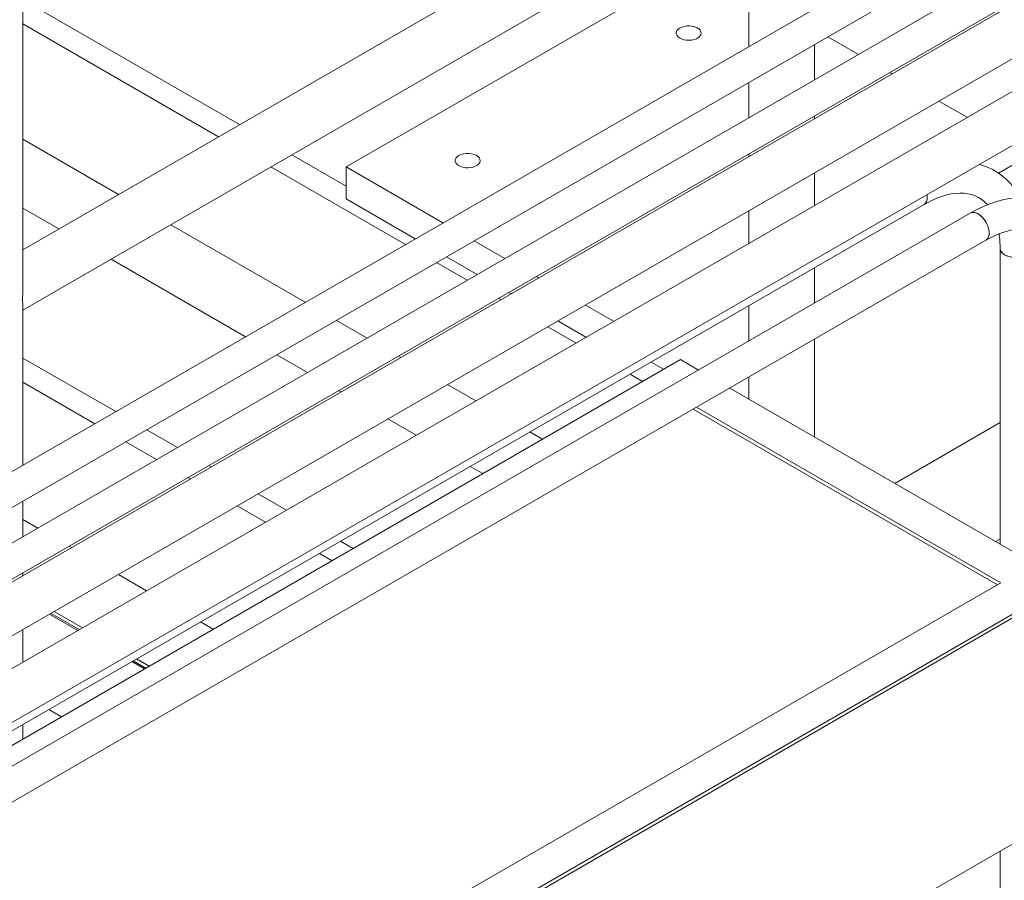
# Model space of a CAD drawing. Header units: millimetres. Extents: x 450 to 25135, y 150 to 17673.
# Tile 431 of 463: x 22416 to 23046, y 12546 to 13097. Entities that reach past the tile are written whole.
import ezdxf

# ---------------------------------------------------------------- set-up
doc = ezdxf.new("R2010")
doc.units = ezdxf.units.MM
doc.linetypes.add('SLD-Centrada-doble', pattern=[12.7, 6.35, -1.27, 1.27, -1.27, 1.27, -1.27])
doc.linetypes.add('SLD-Continua', pattern=[0])
doc.layers.add('OCULTA', color=8, linetype='SLD-Continua')

msp = doc.modelspace()

# ---------------------------------------------------------------- linework, layer by layer
at = {"color": 7, "linetype": 'SLD-Continua', "lineweight": 18, "ltscale": 30}
for p, q in [((23108.79, 13210.73), (22036.46, 12591.84)), ((22056.47, 12580.3), (23118.78, 13193.41)), ((23148.38, 13187.88), (22076.06, 12568.99)), ((22087.07, 12552.25), (23158.38, 13170.55)), ((23048.66, 13105.45), (22087.07, 12550.47)), ((22087.07, 12515.83), (23063.65, 13079.46)), ((23096.74, 13077.69), (22089.09, 12496.14)), ((22104.04, 12470.12), (23111.74, 13051.71)), ((22104.04, 12464.84), (22995.04, 12979.08)), ((23024.64, 12973.54), (22104.04, 12442.22)), ((22087.07, 12409.34), (23034.64, 12956.22)), ((23043.68, 12950.97), (23043.68, 12761.68)), ((23043.68, 12565.19), (23043.68, 11524.91))]:
    msp.add_line(p, q, dxfattribs=at)
at = {"color": 7, "linetype": 'SLD-Continua', "lineweight": 18, "ltscale": 30, "flags": 128}
for points in [[(22995.04, 12979.08), (22996.78, 12980.05), (23000.08, 12981.72), (23003.31, 12983.13), (23006.46, 12984.29), (23009.52, 12985.19), (23012.47, 12985.84), (23015.31, 12986.24), (23018.03, 12986.4), (23020.63, 12986.32), (23023.11, 12986.01), (23025.48, 12985.46), (23027.76, 12984.65), (23029.95, 12983.57), (23032.05, 12982.2), (23034, 12980.53), (23035.56, 12978.85)], [(22996.95, 12985.47), (22997.08, 12984.45), (22997.08, 12982.9), (22996.83, 12981.52), (22996.33, 12980.37), (22995.6, 12979.48), (22995.04, 12979.08)], [(22997.11, 12983.66), (22996.98, 12985.28), (22996.95, 12985.47)], [(23103.28, 12928.12), (23103.24, 12930.66), (23102.99, 12935.36), (23102.49, 12939.93), (23101.73, 12944.35), (23100.73, 12948.61), (23099.48, 12952.69), (23097.98, 12956.57), (23096.25, 12960.23), (23094.29, 12963.65), (23092.11, 12966.82), (23089.73, 12969.74), (23087.16, 12972.38), (23084.41, 12974.75), (23081.5, 12976.84), (23078.44, 12978.66), (23075.23, 12980.19), (23071.88, 12981.44), (23068.42, 12982.4), (23064.83, 12983.07), (23061.14, 12983.45), (23057.34, 12983.54), (23053.45, 12983.34), (23049.48, 12982.83), (23045.44, 12982.03), (23041.34, 12980.92), (23037.2, 12979.52), (23033.04, 12977.82), (23028.87, 12975.84), (23024.64, 12973.54)], [(23024.64, 12973.54), (23025.27, 12973.83), (23026.4, 12974.01), (23027.65, 12973.87), (23028.97, 12973.4), (23030.31, 12972.63), (23031.63, 12971.57), (23032.88, 12970.27), (23034.01, 12968.78), (23034.98, 12967.15), (23035.76, 12965.43), (23036.32, 12963.7), (23036.64, 12962.01), (23036.7, 12960.42), (23036.51, 12958.99), (23036.07, 12957.78), (23035.4, 12956.82), (23034.64, 12956.22)], [(23034.63, 12956.22), (23034.98, 12956.45), (23035.76, 12957.27), (23036.32, 12958.36), (23036.64, 12959.68), (23036.7, 12961.2), (23036.51, 12962.84), (23036.07, 12964.56), (23035.4, 12966.3), (23034.52, 12967.98), (23033.46, 12969.55), (23032.27, 12970.95), (23030.98, 12972.13), (23029.64, 12973.05)], [(23034.64, 12956.22), (23036.38, 12957.2), (23039.68, 12958.87), (23042.91, 12960.28), (23046.06, 12961.44), (23049.12, 12962.34), (23052.07, 12962.99), (23054.91, 12963.39), (23057.63, 12963.55), (23060.23, 12963.47), (23062.71, 12963.16), (23065.08, 12962.6), (23067.36, 12961.8), (23069.55, 12960.72), (23071.64, 12959.34), (23073.6, 12957.68), (23075.38, 12955.76), (23076.97, 12953.61), (23078.38, 12951.25), (23079.61, 12948.68), (23080.67, 12945.89), (23081.56, 12942.9), (23082.27, 12939.7), (23082.79, 12936.31), (23083.13, 12932.73), (23083.27, 12929.19), (23083.28, 12928.12)], [(23043.68, 12951.07), (23043.82, 12950.01), (23044.31, 12948.95), (23045.14, 12947.97), (23046.28, 12947.09), (23047.69, 12946.35), (23049.31, 12945.78), (23051.09, 12945.39), (23052.97, 12945.21), (23054.87, 12945.24), (23056.72, 12945.47), (23058.47, 12945.9), (23060.05, 12946.52), (23061.39, 12947.29), (23062.46, 12948.2), (23063.21, 12949.21), (23063.61, 12950.28), (23063.68, 12950.97)], [(23060.75, 12946.89), (23059.29, 12946.19), (23057.62, 12945.66), (23055.81, 12945.33), (23053.92, 12945.2), (23052.02, 12945.28), (23050.19, 12945.56), (23048.48, 12946.04), (23046.95, 12946.7), (23045.67, 12947.51), (23044.69, 12948.45), (23044.02, 12949.48), (23043.71, 12950.56), (23043.68, 12950.96)]]:
    msp.add_lwpolyline(points, dxfattribs=at)
at = {"color": 7, "linetype": 'SLD-Continua', "lineweight": 18, "ltscale": 900}
for centre, radius, start, end in [((23019.43, 12964.88), 41.41, 26.71075, 74.55935), ((22992.19, 12983.13), 4.95, 305.11113, 6.13458), ((23026.73, 12969.2), 4.82, 52.95194, 115.72233), ((22985.08, 12951.49), 58.61, 359.48604, 8.66044)]:
    msp.add_arc(centre, radius, start, end, dxfattribs=at)
at = {"layer": 'OCULTA', "linetype": 'SLD-Continua', "lineweight": 18, "ltscale": 30}
for p, q in [((22418.21, 12924.82), (22418.21, 13286.16)), ((22883.19, 13218.48), (22418.21, 12950.12)), ((22418.21, 12911.56), (22899.89, 13189.55)), ((22882.81, 13179.69), (22882.81, 13080.31)), ((22851.45, 13133.69), (22625.17, 13003.1)), ((22851.45, 13133.69), (22625.17, 13003.1)), ((22851.45, 13133.69), (22625.17, 13003.1)), ((22851.45, 13133.69), (22625.17, 13003.1)), ((22556.98, 13030.21), (22418.21, 13110.29)), ((22556.98, 13030.21), (22418.21, 13110.29)), ((22556.98, 13030.21), (22418.21, 13110.29)), ((22556.98, 13030.21), (22418.21, 13110.29)), ((22543.53, 13022.45), (22418.21, 13094.78)), ((22543.53, 13022.45), (22418.21, 13094.78)), ((22543.53, 13022.45), (22418.21, 13094.78)), ((22543.53, 13022.45), (22418.21, 13094.78)), ((22952.98, 13075.1), (22933.38, 13086.41)), ((22952.98, 13075.1), (22933.38, 13086.41)), ((22952.98, 13075.1), (22933.38, 13086.41)), ((22952.98, 13075.1), (22933.38, 13086.41)), ((22924.97, 13058.94), (22924.97, 13081.55)), ((22974.53, 13062.66), (22972.98, 13063.55)), ((22974.53, 13062.66), (22972.98, 13063.55)), ((22974.53, 13062.66), (22972.98, 13063.55)), ((22974.53, 13062.66), (22972.98, 13063.55)), ((22882.81, 13057.22), (22882.81, 13034.6)), ((23022.61, 13034.91), (23004.53, 13045.34)), ((23022.61, 13034.91), (23004.53, 13045.34)), ((23022.61, 13034.91), (23004.53, 13045.34)), ((23022.61, 13034.91), (23004.53, 13045.34)), ((22924.97, 13034.06), (22924.97, 13035.84)), ((23042.64, 12999.17), (23104.79, 13035.04)), ((23042.64, 12999.17), (23104.79, 13035.04)), ((23042.64, 12999.17), (23104.79, 13035.04)), ((23042.64, 12999.17), (23104.79, 13035.04)), ((22625.17, 12990.85), (22590.39, 13010.92)), ((22625.17, 12990.85), (22590.39, 13010.92)), ((22625.17, 12990.85), (22590.39, 13010.92)), ((22625.17, 12990.85), (22590.39, 13010.92)), ((22882.81, 13011.51), (22882.81, 13009.73)), ((22663.05, 12953.47), (22576.94, 13003.17)), ((22663.05, 12953.47), (22576.94, 13003.17)), ((22663.05, 12953.47), (22576.94, 13003.17)), ((22663.05, 12953.47), (22576.94, 13003.17)), ((22625.17, 13003.1), (22687.1, 12967.36)), ((22625.17, 13003.1), (22625.17, 12982.69)), ((22625.17, 13003.1), (22687.1, 12967.36)), ((22625.17, 13003.1), (22625.17, 12982.69)), ((22625.17, 13003.1), (22687.1, 12967.36)), ((22625.17, 13003.1), (22625.17, 12982.69)), ((22625.17, 13003.1), (22687.1, 12967.36)), ((22625.17, 13003.1), (22625.17, 12982.69)), ((22924.97, 12978.56), (22924.97, 12999.42)), ((22625.17, 12982.69), (22669.42, 12957.15)), ((22625.17, 12982.69), (22669.42, 12957.15)), ((22625.17, 12982.69), (22669.42, 12957.15)), ((22625.17, 12982.69), (22669.42, 12957.15)), ((22882.81, 12975.09), (22882.81, 12954.23)), ((22707.11, 12955.81), (22726.7, 12944.5)), ((22707.11, 12955.81), (22726.7, 12944.5)), ((22707.11, 12955.81), (22726.7, 12944.5)), ((22707.11, 12955.81), (22726.7, 12944.5)), ((22689.42, 12945.6), (22709.02, 12934.3)), ((22689.42, 12945.6), (22709.02, 12934.3)), ((22689.42, 12945.6), (22709.02, 12934.3)), ((22689.42, 12945.6), (22709.02, 12934.3)), ((22702.64, 12930.62), (22683.05, 12941.93)), ((22702.64, 12930.62), (22683.05, 12941.93)), ((22702.64, 12930.62), (22683.05, 12941.93)), ((22702.64, 12930.62), (22683.05, 12941.93)), ((22924.97, 12916.02), (22924.97, 12938.64)), ((22746.71, 12932.96), (22748.25, 12932.07)), ((22746.71, 12932.96), (22748.25, 12932.07)), ((22746.71, 12932.96), (22748.25, 12932.07)), ((22746.71, 12932.96), (22748.25, 12932.07)), ((22724.19, 12918.18), (22722.65, 12919.07)), ((22724.19, 12918.18), (22722.65, 12919.07)), ((22724.19, 12918.18), (22722.65, 12919.07)), ((22724.19, 12918.18), (22722.65, 12919.07)), ((22729.02, 12922.75), (22730.56, 12921.86)), ((22729.02, 12922.75), (22730.56, 12921.86)), ((22729.02, 12922.75), (22730.56, 12921.86)), ((22729.02, 12922.75), (22730.56, 12921.86)), ((22418.21, 12812.17), (22418.21, 12912.52)), ((22778.26, 12914.75), (22796.33, 12904.32)), ((22778.26, 12914.75), (22796.33, 12904.32)), ((22778.26, 12914.75), (22796.33, 12904.32)), ((22778.26, 12914.75), (22796.33, 12904.32)), ((22882.81, 12914.3), (22882.81, 12891.69)), ((22772.28, 12890.43), (22754.2, 12900.86)), ((22772.28, 12890.43), (22754.2, 12900.86)), ((22772.28, 12890.43), (22754.2, 12900.86)), ((22772.28, 12890.43), (22754.2, 12900.86)), ((22760.57, 12904.54), (22778.65, 12894.11)), ((22760.57, 12904.54), (22778.65, 12894.11)), ((22760.57, 12904.54), (22778.65, 12894.11)), ((22760.57, 12904.54), (22778.65, 12894.11)), ((22924.97, 12830.19), (22924.97, 12892.93)), ((22477.69, 12846.49), (22418.21, 12880.82)), ((22477.69, 12846.49), (22418.21, 12880.82)), ((22477.69, 12846.49), (22418.21, 12880.82)), ((22477.69, 12846.49), (22418.21, 12880.82)), ((22839.07, 12879.77), (22104.04, 12455.54)), ((22828.36, 12873.58), (22820.3, 12878.23)), ((22828.36, 12873.58), (22820.3, 12878.23)), ((22828.36, 12873.58), (22820.3, 12878.23)), ((22828.36, 12873.58), (22820.3, 12878.23)), ((22850.61, 12873.11), (22839.07, 12879.77)), ((22814.91, 12865.82), (22806.86, 12870.47)), ((22814.91, 12865.82), (22806.86, 12870.47)), ((22814.91, 12865.82), (22806.86, 12870.47)), ((22814.91, 12865.82), (22806.86, 12870.47)), ((22882.81, 12868.6), (22882.81, 12854.53)), ((22464.24, 12838.73), (22418.21, 12865.3)), ((22464.24, 12838.73), (22418.21, 12865.3)), ((22464.24, 12838.73), (22418.21, 12865.3)), ((22464.24, 12838.73), (22418.21, 12865.3)), ((23086.56, 12736.93), (22870.62, 12861.56)), ((23044.13, 12736.93), (22849.41, 12849.32)), ((23042.01, 12735.71), (22847.28, 12848.09)), ((23043.68, 12839.46), (22976.3, 12800.57)), ((22517.28, 12823.64), (22497.69, 12834.95)), ((22517.28, 12823.64), (22497.69, 12834.95)), ((22517.28, 12823.64), (22497.69, 12834.95)), ((22517.28, 12823.64), (22497.69, 12834.95)), ((22503.84, 12815.88), (22484.25, 12827.19)), ((22503.84, 12815.88), (22484.25, 12827.19)), ((22503.84, 12815.88), (22484.25, 12827.19)), ((22503.84, 12815.88), (22484.25, 12827.19)), ((22538.83, 12811.2), (22537.29, 12812.09)), ((22538.83, 12811.2), (22537.29, 12812.09)), ((22538.83, 12811.2), (22537.29, 12812.09)), ((22538.83, 12811.2), (22537.29, 12812.09)), ((22525.39, 12803.44), (22523.85, 12804.34)), ((22525.39, 12803.44), (22523.85, 12804.34)), ((22525.39, 12803.44), (22523.85, 12804.34)), ((22525.39, 12803.44), (22523.85, 12804.34)), ((22586.92, 12783.45), (22568.84, 12793.88)), ((22586.92, 12783.45), (22568.84, 12793.88)), ((22586.92, 12783.45), (22568.84, 12793.88)), ((22586.92, 12783.45), (22568.84, 12793.88)), ((22418.21, 12766.46), (22418.21, 12789.08)), ((22573.47, 12775.69), (22555.4, 12786.13)), ((22573.47, 12775.69), (22555.4, 12786.13)), ((22573.47, 12775.69), (22555.4, 12786.13)), ((22573.47, 12775.69), (22555.4, 12786.13)), ((22427.83, 12772.01), (22418.21, 12777.56)), ((22427.83, 12772.01), (22418.21, 12777.56)), ((22427.83, 12772.01), (22418.21, 12777.56)), ((22427.83, 12772.01), (22418.21, 12777.56)), ((22629.55, 12758.84), (22621.5, 12763.49)), ((22629.55, 12758.84), (22621.5, 12763.49)), ((22629.55, 12758.84), (22621.5, 12763.49)), ((22629.55, 12758.84), (22621.5, 12763.49)), ((23040.71, 12763.39), (23043.68, 12765.11)), ((23040.71, 12763.39), (23043.68, 12765.11)), ((23040.71, 12763.39), (23043.68, 12765.11)), ((23040.71, 12763.39), (23043.68, 12765.11)), ((22449.38, 12759.57), (22447.83, 12760.46)), ((22449.38, 12759.57), (22447.83, 12760.46)), ((22449.38, 12759.57), (22447.83, 12760.46)), ((22449.38, 12759.57), (22447.83, 12760.46)), ((22616.11, 12751.09), (22608.06, 12755.73)), ((22616.11, 12751.09), (22608.06, 12755.73)), ((22616.11, 12751.09), (22608.06, 12755.73)), ((22616.11, 12751.09), (22608.06, 12755.73)), ((22418.21, 12741.59), (22418.21, 12743.37)), ((22497.46, 12731.82), (22479.38, 12742.25)), ((22497.46, 12731.82), (22479.38, 12742.25)), ((22497.46, 12731.82), (22479.38, 12742.25)), ((22497.46, 12731.82), (22479.38, 12742.25)), ((21905.69, 12055.4), (23086.56, 12736.93)), ((21905.69, 12079.89), (23044.13, 12736.93)), ((21905.69, 12052.95), (23086.56, 12734.48)), ((21905.69, 12052.95), (23086.56, 12734.48)), ((22456.45, 12708.15), (22438.37, 12718.58)), ((22456.45, 12708.15), (22438.37, 12718.58)), ((22456.45, 12708.15), (22438.37, 12718.58)), ((22456.45, 12708.15), (22438.37, 12718.58)), ((22435.37, 12716.85), (22453.45, 12706.42)), ((22435.37, 12716.85), (22453.45, 12706.42)), ((22435.37, 12716.85), (22453.45, 12706.42)), ((22435.37, 12716.85), (22453.45, 12706.42)), ((22540.1, 12707.21), (22532.04, 12711.86)), ((22540.1, 12707.21), (22532.04, 12711.86)), ((22540.1, 12707.21), (22532.04, 12711.86)), ((22540.1, 12707.21), (22532.04, 12711.86)), ((22418.21, 12686.09), (22418.21, 12706.95)), ((22488.03, 12686.46), (22496.09, 12681.81)), ((22488.03, 12686.46), (22496.09, 12681.81)), ((22488.03, 12686.46), (22496.09, 12681.81)), ((22488.03, 12686.46), (22496.09, 12681.81)), ((22499.08, 12683.54), (22491.03, 12688.19)), ((22499.08, 12683.54), (22491.03, 12688.19)), ((22499.08, 12683.54), (22491.03, 12688.19)), ((22499.08, 12683.54), (22491.03, 12688.19)), ((22442.98, 12651.17), (22434.93, 12655.81)), ((22442.98, 12651.17), (22434.93, 12655.81)), ((22442.98, 12651.17), (22434.93, 12655.81)), ((22442.98, 12651.17), (22434.93, 12655.81)), ((22418.21, 12636.87), (22418.21, 12646.16)), ((23086.56, 12589.94), (21905.69, 11908.4))]:
    msp.add_line(p, q, dxfattribs=at)
at = {"layer": 'OCULTA', "linetype": 'SLD-Centrada-doble', "lineweight": 18, "ltscale": 30}
for p, q in [((22479.45, 12985.46), (22418.21, 13020.81)), ((22479.45, 12985.46), (22418.21, 13020.81)), ((22479.45, 12985.46), (22418.21, 13020.81)), ((22479.45, 12985.46), (22418.21, 13020.81)), ((22441.26, 12963.42), (22418.21, 12976.72)), ((22441.26, 12963.42), (22418.21, 12976.72)), ((22441.26, 12963.42), (22418.21, 12976.72)), ((22441.26, 12963.42), (22418.21, 12976.72)), ((22598.96, 12916.49), (22512.86, 12966.18)), ((22598.96, 12916.49), (22512.86, 12966.18)), ((22598.96, 12916.49), (22512.86, 12966.18)), ((22598.96, 12916.49), (22512.86, 12966.18)), ((22560.77, 12894.45), (22474.67, 12944.14)), ((22560.77, 12894.45), (22474.67, 12944.14)), ((22560.77, 12894.45), (22474.67, 12944.14)), ((22560.77, 12894.45), (22474.67, 12944.14)), ((22638.56, 12893.63), (22618.97, 12904.94)), ((22638.56, 12893.63), (22618.97, 12904.94)), ((22638.56, 12893.63), (22618.97, 12904.94)), ((22638.56, 12893.63), (22618.97, 12904.94)), ((22600.37, 12871.59), (22580.78, 12882.9)), ((22600.37, 12871.59), (22580.78, 12882.9)), ((22600.37, 12871.59), (22580.78, 12882.9)), ((22600.37, 12871.59), (22580.78, 12882.9)), ((22660.11, 12881.2), (22658.57, 12882.09)), ((22660.11, 12881.2), (22658.57, 12882.09)), ((22660.11, 12881.2), (22658.57, 12882.09)), ((22660.11, 12881.2), (22658.57, 12882.09)), ((22708.19, 12853.45), (22690.12, 12863.88)), ((22708.19, 12853.45), (22690.12, 12863.88)), ((22708.19, 12853.45), (22690.12, 12863.88)), ((22708.19, 12853.45), (22690.12, 12863.88)), ((22621.92, 12859.15), (22620.37, 12860.05)), ((22621.92, 12859.15), (22620.37, 12860.05)), ((22621.92, 12859.15), (22620.37, 12860.05)), ((22621.92, 12859.15), (22620.37, 12860.05)), ((22670, 12831.4), (22651.92, 12841.84)), ((22670, 12831.4), (22651.92, 12841.84)), ((22670, 12831.4), (22651.92, 12841.84)), ((22670, 12831.4), (22651.92, 12841.84)), ((22750.83, 12828.84), (22742.78, 12833.49)), ((22750.83, 12828.84), (22742.78, 12833.49)), ((22750.83, 12828.84), (22742.78, 12833.49)), ((22750.83, 12828.84), (22742.78, 12833.49)), ((22712.64, 12806.8), (22704.59, 12811.44)), ((22712.64, 12806.8), (22704.59, 12811.44)), ((22712.64, 12806.8), (22704.59, 12811.44)), ((22712.64, 12806.8), (22704.59, 12811.44)), ((22454.36, 12706.95), (22436.28, 12717.38)), ((22454.36, 12706.95), (22436.28, 12717.38)), ((22454.36, 12706.95), (22436.28, 12717.38)), ((22454.36, 12706.95), (22436.28, 12717.38)), ((22496.99, 12682.34), (22488.94, 12686.99)), ((22496.99, 12682.34), (22488.94, 12686.99)), ((22496.99, 12682.34), (22488.94, 12686.99)), ((22496.99, 12682.34), (22488.94, 12686.99))]:
    msp.add_line(p, q, dxfattribs=at)
at = {"layer": 'OCULTA', "linetype": 'SLD-Continua', "lineweight": 18, "ltscale": 30, "flags": 128}
for points in [[(22838.72, 13092.07), (22837.64, 13091.29), (22836.87, 13090.4), (22836.45, 13089.43), (22836.4, 13088.43), (22836.73, 13087.45), (22837.41, 13086.53), (22838.42, 13085.72), (22839.71, 13085.05), (22841.22, 13084.56), (22842.87, 13084.27), (22844.59, 13084.19), (22846.31, 13084.32), (22847.93, 13084.67), (22849.39, 13085.2), (22850.61, 13085.91), (22851.54, 13086.75), (22852.14, 13087.69), (22852.37, 13088.68), (22852.23, 13089.67), (22851.73, 13090.63), (22850.87, 13091.5), (22849.72, 13092.24), (22848.31, 13092.82), (22846.72, 13093.22), (22845.03, 13093.41), (22843.3, 13093.38), (22841.62, 13093.14), (22840.07, 13092.69), (22838.72, 13092.07)], [(22838.72, 13092.07), (22837.64, 13091.29), (22836.87, 13090.4), (22836.45, 13089.43), (22836.4, 13088.43), (22836.73, 13087.45), (22837.41, 13086.53), (22838.42, 13085.72), (22839.71, 13085.05), (22841.22, 13084.56), (22842.87, 13084.27), (22844.59, 13084.19), (22846.31, 13084.32), (22847.93, 13084.67), (22849.39, 13085.2), (22850.61, 13085.91), (22851.54, 13086.75), (22852.14, 13087.69), (22852.37, 13088.68), (22852.23, 13089.67), (22851.73, 13090.63), (22850.87, 13091.5), (22849.72, 13092.24), (22848.31, 13092.82), (22846.72, 13093.22), (22845.03, 13093.41), (22843.3, 13093.38), (22841.62, 13093.14), (22840.07, 13092.69), (22838.72, 13092.07)], [(22838.72, 13092.07), (22837.64, 13091.29), (22836.87, 13090.4), (22836.45, 13089.43), (22836.4, 13088.43), (22836.73, 13087.45), (22837.41, 13086.53), (22838.42, 13085.72), (22839.71, 13085.05), (22841.22, 13084.56), (22842.87, 13084.27), (22844.59, 13084.19), (22846.31, 13084.32), (22847.93, 13084.67), (22849.39, 13085.2), (22850.61, 13085.91), (22851.54, 13086.75), (22852.14, 13087.69), (22852.37, 13088.68), (22852.23, 13089.67), (22851.73, 13090.63), (22850.87, 13091.5), (22849.72, 13092.24), (22848.31, 13092.82), (22846.72, 13093.22), (22845.03, 13093.41), (22843.3, 13093.38), (22841.62, 13093.14), (22840.07, 13092.69), (22838.72, 13092.07)], [(22838.72, 13092.07), (22837.64, 13091.29), (22836.87, 13090.4), (22836.45, 13089.43), (22836.4, 13088.43), (22836.73, 13087.45), (22837.41, 13086.53), (22838.42, 13085.72), (22839.71, 13085.05), (22841.22, 13084.56), (22842.87, 13084.27), (22844.59, 13084.19), (22846.31, 13084.32), (22847.93, 13084.67), (22849.39, 13085.2), (22850.61, 13085.91), (22851.54, 13086.75), (22852.14, 13087.69), (22852.37, 13088.68), (22852.23, 13089.67), (22851.73, 13090.63), (22850.87, 13091.5), (22849.72, 13092.24), (22848.31, 13092.82), (22846.72, 13093.22), (22845.03, 13093.41), (22843.3, 13093.38), (22841.62, 13093.14), (22840.07, 13092.69), (22838.72, 13092.07)], [(22697.3, 13010.45), (22696.21, 13009.67), (22695.45, 13008.77), (22695.03, 13007.81), (22694.98, 13006.81), (22695.31, 13005.83), (22695.99, 13004.91), (22697, 13004.1), (22698.29, 13003.43), (22699.79, 13002.94), (22701.45, 13002.65), (22703.17, 13002.57), (22704.89, 13002.7), (22706.51, 13003.05), (22707.97, 13003.58), (22709.19, 13004.29), (22710.12, 13005.13), (22710.72, 13006.07), (22710.95, 13007.06), (22710.81, 13008.05), (22710.3, 13009.01), (22709.45, 13009.88), (22708.3, 13010.62), (22706.89, 13011.2), (22705.3, 13011.6), (22703.6, 13011.78), (22701.88, 13011.76), (22700.2, 13011.52), (22698.65, 13011.07), (22697.3, 13010.45)], [(22697.3, 13010.45), (22696.21, 13009.67), (22695.45, 13008.77), (22695.03, 13007.81), (22694.98, 13006.81), (22695.31, 13005.83), (22695.99, 13004.91), (22697, 13004.1), (22698.29, 13003.43), (22699.79, 13002.94), (22701.45, 13002.65), (22703.17, 13002.57), (22704.89, 13002.7), (22706.51, 13003.05), (22707.97, 13003.58), (22709.19, 13004.29), (22710.12, 13005.13), (22710.72, 13006.07), (22710.95, 13007.06), (22710.81, 13008.05), (22710.3, 13009.01), (22709.45, 13009.88), (22708.3, 13010.62), (22706.89, 13011.2), (22705.3, 13011.6), (22703.6, 13011.78), (22701.88, 13011.76), (22700.2, 13011.52), (22698.65, 13011.07), (22697.3, 13010.45)], [(22697.3, 13010.45), (22696.21, 13009.67), (22695.45, 13008.77), (22695.03, 13007.81), (22694.98, 13006.81), (22695.31, 13005.83), (22695.99, 13004.91), (22697, 13004.1), (22698.29, 13003.43), (22699.79, 13002.94), (22701.45, 13002.65), (22703.17, 13002.57), (22704.89, 13002.7), (22706.51, 13003.05), (22707.97, 13003.58), (22709.19, 13004.29), (22710.12, 13005.13), (22710.72, 13006.07), (22710.95, 13007.06), (22710.81, 13008.05), (22710.3, 13009.01), (22709.45, 13009.88), (22708.3, 13010.62), (22706.89, 13011.2), (22705.3, 13011.6), (22703.6, 13011.78), (22701.88, 13011.76), (22700.2, 13011.52), (22698.65, 13011.07), (22697.3, 13010.45)], [(22697.3, 13010.45), (22696.21, 13009.67), (22695.45, 13008.77), (22695.03, 13007.81), (22694.98, 13006.81), (22695.31, 13005.83), (22695.99, 13004.91), (22697, 13004.1), (22698.29, 13003.43), (22699.79, 13002.94), (22701.45, 13002.65), (22703.17, 13002.57), (22704.89, 13002.7), (22706.51, 13003.05), (22707.97, 13003.58), (22709.19, 13004.29), (22710.12, 13005.13), (22710.72, 13006.07), (22710.95, 13007.06), (22710.81, 13008.05), (22710.3, 13009.01), (22709.45, 13009.88), (22708.3, 13010.62), (22706.89, 13011.2), (22705.3, 13011.6), (22703.6, 13011.78), (22701.88, 13011.76), (22700.2, 13011.52), (22698.65, 13011.07), (22697.3, 13010.45)]]:
    msp.add_lwpolyline(points, dxfattribs=at)
at = {"layer": 'OCULTA', "linetype": 'SLD-Continua', "lineweight": 18, "ltscale": 900}
msp.add_arc((22610.89, 12918.58), 192.78, 178.15103, 181.78233, dxfattribs=at)

doc.saveas('drawing.dxf')
